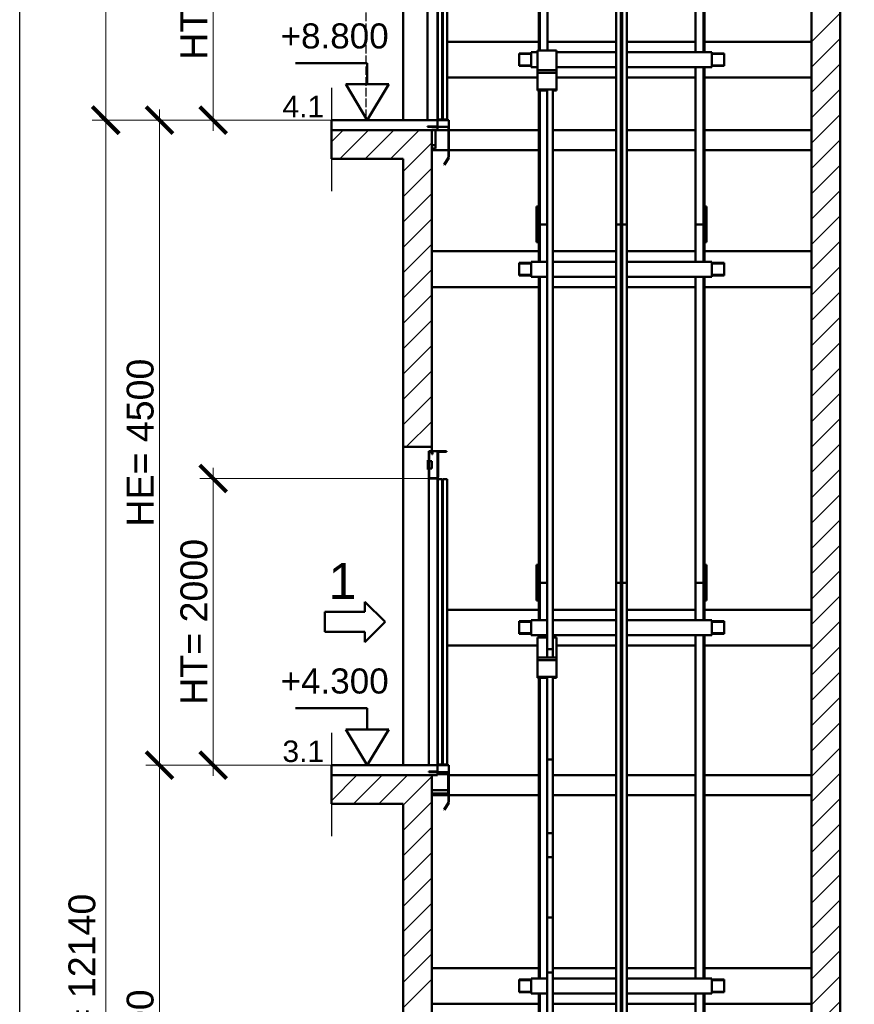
# Model space of a CAD drawing. Header units: millimetres. Extents: x 402 to 79005, y -7782 to 89952.
# Tile 370 of 423: x 50201 to 50784, y 24462 to 25149. Entities that reach past the tile are written whole.
import ezdxf
from ezdxf.enums import TextEntityAlignment as Align

# ---------------------------------------------------------------- set-up
doc = ezdxf.new("R2010")
doc.units = ezdxf.units.MM
doc.header["$LTSCALE"] = 10
doc.linetypes.add('AM_ISO02W050', pattern=[7.5, 6, -1.5])
doc.linetypes.add('AM_ISO08W050', pattern=[18, 12, -1.5, 3, -1.5])
doc.layers.get('0').update_dxf_attribs({"lineweight": 0})
doc.layers.get('Defpoints').update_dxf_attribs({"color": 253})
for name, color, linetype, lineweight in [('0_A_WYMIAROWANIE', 1, 'Continuous', 5), ('AM_0', 7, 'Continuous', 50), ('AM_5', 3, 'Continuous', 25), ('AM_8', 1, 'Continuous', 25), ('LDCar-AM_0', 7, 'Continuous', 50), ('LDCar-AM_4', 3, 'Continuous', 25), ('LDElectricalComponents-AM_0', 7, 'Continuous', 50), ('LDGuides-AM_0', 7, 'Continuous', 50), ('LDHallButton-AM_0', 7, 'Continuous', 50), ('LDHallButton-AM_3', 6, 'AM_ISO02W050', 25), ('LDRailBrackets-AM_0', 7, 'Continuous', 50), ('LDShaft-AM_0', 7, 'Continuous', 50), ('LDShaft-AM_4', 3, 'Continuous', 25), ('LDShaft-AM_5', 3, 'Continuous', 25), ('LDShaft-AM_7', 4, 'AM_ISO08W050', 25)]:
    doc.layers.add(name, color=color, linetype=linetype, lineweight=lineweight)
doc.layers.add('AM_VIEWS', color=1, linetype='Continuous', lineweight=25, plot=False)
doc.styles.add('LD', font='ARIALUNI.TTF')
doc.dimstyles.new('LIFT', dxfattribs={"dimtxt": 2.5, "dimasz": 2.5, "dimexe": 1.25, "dimexo": 0, "dimgap": 0.5, "dimtad": 1, "dimdec": 0, "dimzin": 1, "dimdsep": 46, "dimtxsty": 'LD', "dimblk": 'ARCHTICK', "dimcen": 0, "dimdle": 1, "dimclrd": 3, "dimclre": 3, "dimclrt": 4, "dimadec": 0, "dimazin": 0, "dimtp": 0.1, "dimtm": 0.1, "dimtfac": 0.71, "dimtdec": 0, "dimtix": 1, "dimtmove": 0, "dimatfit": 3, "dimfxl": 0, "dimtolj": 1, "dimarcsym": 0})

# ---------------------------------------------------------------- blocks, each defined once
blk = doc.blocks.new('LD_20250707104340_000001A4')
at = {"layer": 'LDShaft-AM_0'}
for p, q in [((2850, 3320), (2850, 17461)), ((2650, 17261), (2650, 3320)), ((-200, 15460), (-200, 13240)), ((40, 13787), (43, 13787)), ((73, 13787), (78, 13787)), ((108, 13787), (747, 13787)), ((809, 13787), (1287.5, 13787)), ((1362.5, 13787), (1841, 13787)), ((1903, 13787), (2650, 13787)), ((43, 13537), (40, 13537)), ((78, 13537), (73, 13537)), ((738, 13537), (108, 13537)), ((1287.5, 13537), (870, 13537)), ((1841, 13537), (1362.5, 13537)), ((2650, 13537), (1903, 13537)), ((-200, 13170), (-700, 13170)), ((-700, 13170), (-700, 12970)), ((-190, 13170), (-200, 13170)), ((-80, 13170), (-190, 13170)), ((0, 13170), (-80, 13170)), ((0, 10960), (0, 13170)), ((40, 13170), (117, 13170)), ((120, 13170), (747, 13170)), ((845, 13170), (1287.5, 13170)), ((1362.5, 13170), (1841, 13170)), ((1903, 13170), (2650, 13170)), ((117, 13030), (0, 13030)), ((747, 13030), (120, 13030)), ((1287.5, 13030), (845, 13030)), ((1841, 13030), (1362.5, 13030)), ((2650, 13030), (1903, 13030)), ((-700, 12970), (-200, 12970)), ((-200, 12970), (-200, 10960)), ((0, 12325), (747, 12325)), ((845, 12325), (1287.5, 12325)), ((1362.5, 12325), (1841, 12325)), ((1903, 12325), (2650, 12325)), ((747, 12075), (0, 12075)), ((1287.5, 12075), (845, 12075)), ((1841, 12075), (1362.5, 12075)), ((2650, 12075), (1903, 12075)), ((-200, 10960), (-200, 8740)), ((-200, 10960), (-190, 10960)), ((-190, 10960), (-80, 10960)), ((-80, 10960), (0, 10960)), ((0, 10930), (0, 10960)), ((40, 9825), (43, 9825)), ((73, 9825), (78, 9825)), ((108, 9825), (747, 9825)), ((845, 9825), (1287.5, 9825)), ((1362.5, 9825), (1841, 9825)), ((1903, 9825), (2650, 9825)), ((43, 9575), (40, 9575)), ((78, 9575), (73, 9575)), ((738, 9575), (108, 9575)), ((1287.5, 9575), (870, 9575)), ((1841, 9575), (1362.5, 9575)), ((2650, 9575), (1903, 9575)), ((-200, 8670), (-700, 8670)), ((-700, 8670), (-700, 8470)), ((-80, 8670), (-200, 8670)), ((0, 8670), (-80, 8670)), ((0, 6660), (0, 8670)), ((116, 8670), (117, 8670)), ((120, 8670), (747, 8670)), ((845, 8670), (1287.5, 8670)), ((1362.5, 8670), (1841, 8670)), ((1903, 8670), (2650, 8670)), ((117, 8530), (0, 8530)), ((747, 8530), (120, 8530)), ((1287.5, 8530), (845, 8530)), ((1841, 8530), (1362.5, 8530)), ((2650, 8530), (1903, 8530)), ((-700, 8470), (-200, 8470)), ((-200, 8470), (-200, 6660)), ((0, 7325), (747, 7325)), ((845, 7325), (1287.5, 7325)), ((1362.5, 7325), (1841, 7325)), ((1903, 7325), (2650, 7325)), ((747, 7075), (0, 7075)), ((1287.5, 7075), (845, 7075)), ((1841, 7075), (1362.5, 7075)), ((2650, 7075), (1903, 7075))]:
    blk.add_line(p, q, dxfattribs=at)
blk = doc.blocks.new('LD_20250707104340_000001AC')
at = {"layer": 'LDGuides-AM_0'}
for p, q in [((-5, 1250), (-37.5, 1250)), ((-37.5, 1250), (-37.5, -1250)), ((5, 1250), (-5, 1250)), ((-5, 1250), (-5, -1250)), ((-5, -1250), (-5, 1250)), ((5, -1250), (5, 1250)), ((37.5, 1250), (5, 1250)), ((5, 1250), (5, -1250)), ((37.5, -1250), (37.5, 1250)), ((-37.5, -1250), (-5, -1250)), ((-5, -1250), (5, -1250)), ((5, -1250), (37.5, -1250))]:
    blk.add_line(p, q, dxfattribs=at)
blk = doc.blocks.new('LD_20250707104340_000001AE')
at = {"layer": 'LDGuides-AM_0'}
for p, q in [((-37.5, 1958.5), (-37.5, 1940.55)), ((-5, 1976.5), (-5, -2024.5)), ((-5, 1854.5), (-5, 1950.7)), ((5, -2024.5), (5, 1976.5)), ((5, 1950.7), (5, 1854.5)), ((-37.5, 1902.45), (-37.5, 1854.5)), ((-37.5, 1844.5), (-37.5, -2024.5)), ((-5, 1840.7), (-5, 1844.5)), ((-5, -2024.5), (-5, 1825.7)), ((5, 1844.5), (5, 1840.7)), ((5, 1825.7), (5, -2024.5)), ((37.5, -2024.5), (37.5, 1844.5)), ((-37.5, -2024.5), (-5, -2024.5)), ((-5, -2024.5), (5, -2024.5)), ((5, -2024.5), (37.5, -2024.5))]:
    blk.add_line(p, q, dxfattribs=at)
blk = doc.blocks.new('LD_20250707104340_000001AF')
at = {"layer": 'LDGuides-AM_0'}
for p, q in [((-5, 2500), (-37.5, 2500)), ((-37.5, 2500), (-37.5, -2500)), ((-5, -2500), (-5, 2500)), ((5, 2500), (-5, 2500)), ((-5, 2500), (-5, -2500)), ((37.5, 2500), (5, 2500)), ((5, 2500), (5, -2500)), ((5, -2500), (5, 2500)), ((37.5, -2500), (37.5, 2500)), ((-37.5, -2500), (-5, -2500)), ((-5, -2500), (5, -2500)), ((5, -2500), (37.5, -2500))]:
    blk.add_line(p, q, dxfattribs=at)
blk = doc.blocks.new('LD_20250707104340_000001B4')
at = {"layer": 'AM_0'}
for p, q in [((-1282, 125), (-1285, 125)), ((-1247, 125), (-1252, 125)), ((-578, 125), (-1217, 125)), ((-37.5, 125), (-480, 125)), ((516, 125), (37.5, 125)), ((1325, 125), (578, 125)), ((-1285, -125), (-1282, -125)), ((-1252, -125), (-1247, -125)), ((-1217, -125), (-587, -125)), ((-455, -125), (-37.5, -125)), ((37.5, -125), (516, -125)), ((578, -125), (1325, -125))]:
    blk.add_line(p, q, dxfattribs=at)
blk = doc.blocks.new('LD_20250707104340_000001BA')
at = {"layer": 'AM_0'}
for p, q in [((-578, 125), (-1325, 125)), ((-37.5, 125), (-480, 125)), ((516, 125), (37.5, 125)), ((1325, 125), (578, 125)), ((-1325, -125), (-578, -125)), ((-480, -125), (-37.5, -125)), ((37.5, -125), (516, -125)), ((578, -125), (1325, -125))]:
    blk.add_line(p, q, dxfattribs=at)
blk = doc.blocks.new('LD_20250707104340_000001BB')
at = {"layer": 'AM_0'}
for p, q in [((-578, 125), (-1325, 125)), ((-37.5, 125), (-480, 125)), ((516, 125), (37.5, 125)), ((1325, 125), (578, 125)), ((-1325, -125), (-578, -125)), ((-480, -125), (-37.5, -125)), ((37.5, -125), (516, -125)), ((578, -125), (1325, -125))]:
    blk.add_line(p, q, dxfattribs=at)
blk = doc.blocks.new('LD_20250707104340_000001BC')
at = {"layer": 'AM_0'}
for p, q in [((-1208, 70), (-1299, 70)), ((-578, 70), (-1205, 70)), ((-37.5, 70), (-480, 70)), ((516, 70), (37.5, 70)), ((1325, 70), (578, 70)), ((-1325, -70), (-1208, -70)), ((-1205, -70), (-578, -70)), ((-480, -70), (-37.5, -70)), ((37.5, -70), (516, -70)), ((578, -70), (1325, -70))]:
    blk.add_line(p, q, dxfattribs=at)
blk = doc.blocks.new('LD_20250707104340_000001BD')
at = {"layer": 'AM_0'}
for p, q in [((-1208, 70), (-1209, 70)), ((-578, 70), (-1205, 70)), ((-37.5, 70), (-480, 70)), ((516, 70), (37.5, 70)), ((1325, 70), (578, 70)), ((-1325, -70), (-1208, -70)), ((-1205, -70), (-578, -70)), ((-480, -70), (-37.5, -70)), ((37.5, -70), (516, -70)), ((578, -70), (1325, -70))]:
    blk.add_line(p, q, dxfattribs=at)
blk = doc.blocks.new('LD_20250707104340_000001BE')
at = {"layer": 'AM_0'}
for p, q in [((-1282, 125), (-1285, 125)), ((-1247, 125), (-1252, 125)), ((-578, 125), (-1217, 125)), ((-37.5, 125), (-516, 125)), ((516, 125), (37.5, 125)), ((1325, 125), (578, 125)), ((-1285, -125), (-1282, -125)), ((-1252, -125), (-1247, -125)), ((-1217, -125), (-587, -125)), ((-455, -125), (-37.5, -125)), ((37.5, -125), (516, -125)), ((578, -125), (1325, -125))]:
    blk.add_line(p, q, dxfattribs=at)
blk = doc.blocks.new('LD_20250707104340_000001D4')
at = {"layer": 'LDShaft-AM_4'}
blk.add_line((-700, 225), (-700, -495), dxfattribs=at)
blk = doc.blocks.new('LD_20250707104340_000001D5')
at = {"layer": 'LDCar-AM_0'}
for p, q in [((0, 2190), (0, 2000)), ((25, 2190), (0, 2190)), ((3, 2003), (3, 2187)), ((3, 2187), (22, 2187)), ((22, 2187), (22, 2170)), ((22, 2170), (25, 2170)), ((60, 2190), (25, 2190)), ((25, 2170), (25, 2190)), ((60, 2003), (60, 2190)), ((63, 2190), (63, 2020)), ((123, 2190), (63, 2190)), ((66, 2010), (66, 2187)), ((66, 2187), (123, 2187)), ((123, 2187), (123, 2190)), ((0, 2000), (0, 0)), ((0, 2000), (63, 2000)), ((60, 2003), (3, 2003)), ((63, 2020), (60, 2020)), ((60, 2020), (60, 2003)), ((60, 0), (60, 2000)), ((63, 2000), (63, 2010)), ((63, 2010), (66, 2010)), ((63, 1995), (63, 5)), ((93, 1995), (63, 1995)), ((93, 5), (93, 1995)), ((128, 1995), (98, 1995)), ((98, 1995), (98, 5)), ((128, 5), (128, 1995)), ((0, 0), (60, 0)), ((140, 0), (60, 0)), ((60, 0), (60, -44.5)), ((63, 5), (93, 5)), ((98, 5), (128, 5)), ((140, -47.5), (140, 0)), ((60, -44.5), (0, -44.5)), ((0, -44.5), (0, -47.5)), ((0, -47.5), (60, -47.5)), ((60, -47.5), (137, -47.5)), ((137, -47.5), (137, -260)), ((140, -260), (140, -47.5)), ((137.2, -260.2), (107.2, -309.2)), ((109.8, -310.8), (139.8, -261.8)), ((137, -260), (140, -260)), ((139.8, -261.8), (137.2, -260.2)), ((107.2, -309.2), (109.8, -310.8))]:
    blk.add_line(p, q, dxfattribs=at)
blk = doc.blocks.new('LD_20250707104340_000001D6')
at = {"layer": 'LDShaft-AM_0'}
for p, q in [((35, 0), (0, 0)), ((0, 0), (0, -1)), ((35, -1), (35, 0)), ((0, -1), (35, -1)), ((0, -22.5), (0, -126)), ((116, -1), (40, -1)), ((116, -5), (40, -5)), ((40, -5), (116, -5)), ((116, -16), (40, -16)), ((116, -5), (116, -1)), ((116, -16), (116, -5)), ((116, -126), (116, -16)), ((0, -126), (116, -126)), ((0, -126), (0, -151)), ((116, -151), (116, -126)), ((0, -151), (116, -151))]:
    blk.add_line(p, q, dxfattribs=at)
blk = doc.blocks.new('LD_20250707104340_000001D7')
at = {"layer": 'LDShaft-AM_0'}
for p, q in [((-200, 0), (-700, 0)), ((-700, 0), (-700, -70)), ((-80, 0), (-200, 0)), ((0, 0), (-80, 0)), ((40, 0), (0, 0)), ((40, -70), (40, 0)), ((-700, -70), (-200, -70)), ((-200, -70), (-80, -70)), ((-80, -70), (0, -70)), ((0, -70), (40, -70))]:
    blk.add_line(p, q, dxfattribs=at)
blk = doc.blocks.new('LD_20250707104340_000001D8')
at = {"layer": 'LDHallButton-AM_0'}
for p, q in [((-3, 65), (-6, 65)), ((-6, 65), (-6, 0)), ((-6, 0), (-3, 0)), ((0, 65), (-3, 65)), ((-3, 0), (0, 0)), ((0, 58), (0, 65)), ((22, 58), (0, 58)), ((0, 0), (0, 7)), ((0, 7), (22, 7)), ((22, 7), (22, 58))]:
    blk.add_line(p, q, dxfattribs=at)
blk = doc.blocks.new('LD_ENTRY_L')
for p, q in [((0, 0), (-140.6, 140.6)), ((-140.6, 70.3), (-140.6, 140.6)), ((-421.5, -70.3), (-421.5, 70.3)), ((-140.6, 70.3), (-421.5, 70.3)), ((0, 0), (-140.6, -140.6)), ((-140.6, -70.3), (-421.5, -70.3)), ((-140.6, -140.6), (-140.6, -70.3))]:
    blk.add_line(p, q)
blk = doc.blocks.new('LD_20250707104340_000001DA')
at = {"layer": 'LDCar-AM_0'}
blk.add_blockref('LD_ENTRY_L', (0, 0), dxfattribs=at)
at = {"layer": 'LDCar-AM_0', "style": 'LD'}
blk.add_text('1', height=250, dxfattribs=at).set_placement((-200, 160), align=Align.RIGHT)
blk = doc.blocks.new('LD_ENTRY_FLOOR_L')
for p, q in [((-150, 250), (0, 0)), ((0, 0), (150, 250))]:
    blk.add_line(p, q)
at = {"layer": 'AM_0'}
for p, q in [((0, 397.7), (-500, 397.7)), ((0, 250), (0, 397.7)), ((150, 250), (-150, 250))]:
    blk.add_line(p, q, dxfattribs=at)
blk = doc.blocks.new('LD_20250707104340_000001DB')
at = {"layer": 'LDCar-AM_0'}
blk.add_blockref('LD_ENTRY_FLOOR_L', (0, 0), dxfattribs=at)
at = {"layer": 'LDCar-AM_0', "style": 'LD'}
blk.add_text('+4.300', height=175, dxfattribs=at).set_placement((150, 500), align=Align.RIGHT)
blk = doc.blocks.new('LD_20250707104340_000001DC')
at = {"layer": 'LDShaft-AM_4'}
blk.add_line((-700, 225), (-700, -495), dxfattribs=at)
blk = doc.blocks.new('LD_20250707104340_000001DD')
at = {"layer": 'LDCar-AM_0'}
for p, q in [((0, 2190), (0, 2000)), ((25, 2190), (0, 2190)), ((3, 2003), (3, 2187)), ((3, 2187), (22, 2187)), ((22, 2187), (22, 2170)), ((22, 2170), (25, 2170)), ((70, 2190), (25, 2190)), ((25, 2170), (25, 2190)), ((70, 2003), (70, 2190)), ((73, 2190), (73, 2020)), ((133, 2190), (73, 2190)), ((76, 2010), (76, 2187)), ((76, 2187), (133, 2187)), ((133, 2187), (133, 2190)), ((0, 2000), (0, 0)), ((0, 2000), (73, 2000)), ((70, 2003), (3, 2003)), ((73, 2020), (70, 2020)), ((70, 2020), (70, 2003)), ((70, 0), (70, 2000)), ((73, 2000), (73, 2010)), ((73, 2010), (76, 2010)), ((73, 1995), (73, 5)), ((103, 1995), (73, 1995)), ((103, 5), (103, 1995)), ((138, 1995), (108, 1995)), ((108, 1995), (108, 5)), ((138, 5), (138, 1995)), ((0, 0), (70, 0)), ((150, 0), (70, 0)), ((70, 0), (70, -44.5)), ((73, 5), (103, 5)), ((108, 5), (138, 5)), ((150, -47.5), (150, 0)), ((70, -44.5), (0, -44.5)), ((0, -44.5), (0, -47.5)), ((0, -47.5), (70, -47.5)), ((70, -47.5), (147, -47.5)), ((147, -47.5), (147, -260)), ((150, -260), (150, -47.5)), ((147.2, -260.2), (117.2, -309.2)), ((119.8, -310.8), (149.8, -261.8)), ((147, -260), (150, -260)), ((149.8, -261.8), (147.2, -260.2)), ((117.2, -309.2), (119.8, -310.8))]:
    blk.add_line(p, q, dxfattribs=at)
blk = doc.blocks.new('LD_20250707104340_000001DE')
at = {"layer": 'LDShaft-AM_0'}
for p, q in [((35, 0), (0, 0)), ((0, 0), (0, -1)), ((35, -1), (35, 0)), ((0, -1), (35, -1)), ((0, -22.5), (0, -126)), ((26, -126), (26, -22.5)), ((0, -126), (0, -151)), ((0, -126), (26, -126)), ((26, -151), (26, -126)), ((0, -151), (26, -151))]:
    blk.add_line(p, q, dxfattribs=at)
blk = doc.blocks.new('LD_20250707104340_000001DF')
at = {"layer": 'LDShaft-AM_0'}
for p, q in [((-200, 0), (-700, 0)), ((-700, 0), (-700, -70)), ((-190, 0), (-200, 0)), ((0, 0), (-190, 0)), ((40, 0), (0, 0)), ((40, -70), (40, 0)), ((-700, -70), (-200, -70)), ((-200, -70), (-190, -70)), ((-190, -70), (0, -70)), ((0, -70), (40, -70))]:
    blk.add_line(p, q, dxfattribs=at)
blk = doc.blocks.new('LD_20250707104340_000001E1')
at = {"layer": 'LDHallButton-AM_3'}
for p, q in [((70, 2100), (-430, 2100)), ((-430, 2100), (-430, 0)), ((70, 0), (70, 2100)), ((-430, 0), (70, 0))]:
    blk.add_line(p, q, dxfattribs=at)
blk = doc.blocks.new('LD_20250707104340_000001E4')
at = {"layer": 'LDCar-AM_0'}
blk.add_blockref('LD_ENTRY_FLOOR_L', (0, 0), dxfattribs=at)
at = {"layer": 'LDCar-AM_0', "style": 'LD'}
blk.add_text('+8.800', height=175, dxfattribs=at).set_placement((150, 500), align=Align.RIGHT)
blk = doc.blocks.new('LD_20250707104340_000001E5')
at = {"layer": 'LDShaft-AM_7'}
blk.add_line((0, -13822), (0, 4289), dxfattribs=at)
blk = doc.blocks.new('LD_20250707104340_000001EF')
at = {"layer": 'LDElectricalComponents-AM_0'}
for p, q in [((-20, -150), (-20, -209)), ((20, -209), (20, -150)), ((-20, -343.5), (-20, -920)), ((20, -920), (20, -343.5)), ((20, -920), (-20, -920)), ((-20, -920), (-20, -1433.3)), ((-20, -920), (20, -920)), ((20, -1433.3), (20, -920)), ((20, -1433.3), (-20, -1433.3)), ((-20, -1433.3), (-20, -1499.4)), ((20, -1499.4), (20, -1433.3)), ((-20, -1499.4), (-20, -1602.5)), ((20, -1602.5), (20, -1499.4)), ((-20, -1602.5), (-20, -2022.8)), ((20, -1602.5), (-20, -1602.5)), ((-20, -1602.5), (20, -1602.5)), ((20, -2022.8), (20, -1602.5)), ((20, -2022.8), (-20, -2022.8)), ((-20, -2022.8), (-20, -2407.1)), ((-20, -2022.8), (20, -2022.8)), ((20, -2407.1), (20, -2022.8)), ((20, -2407.1), (-20, -2407.1)), ((-20, -2407.1), (-20, -2689.3)), ((-20, -2407.1), (20, -2407.1)), ((20, -2689.3), (20, -2407.1)), ((20, -2689.3), (-20, -2689.3)), ((-20, -2689.3), (-20, -2896.2)), ((-20, -2689.3), (20, -2689.3)), ((20, -2896.2), (20, -2689.3)), ((20, -2896.2), (-20, -2896.2)), ((-20, -2896.2), (-20, -3047.6)), ((-20, -2896.2), (20, -2896.2)), ((20, -3047.6), (20, -2896.2)), ((20, -3047.6), (-20, -3047.6)), ((-20, -3047.6), (-20, -3157.9)), ((-20, -3047.6), (20, -3047.6)), ((20, -3157.9), (20, -3047.6)), ((20, -3157.9), (-20, -3157.9)), ((-20, -3157.9), (-20, -3237.6)), ((-20, -3157.9), (20, -3157.9)), ((20, -3237.6), (20, -3157.9)), ((20, -3237.6), (-20, -3237.6)), ((-20, -3237.6), (-20, -3294.2)), ((-20, -3237.6), (20, -3237.6)), ((20, -3294.2), (-20, -3294.2)), ((-20, -3294.2), (-20, -3333)), ((-20, -3294.2), (20, -3294.2)), ((20, -3294.2), (20, -3237.6)), ((20, -3333), (20, -3294.2)), ((20, -3333), (-20, -3333)), ((-20, -3333), (-20, -3357.4)), ((-20, -3333), (20, -3333)), ((20, -3357.4), (-20, -3357.4)), ((-20, -3357.4), (-20, -3369.7)), ((-20, -3357.4), (20, -3357.4)), ((20, -3357.4), (20, -3333)), ((20, -3369.7), (20, -3357.4)), ((20, -3369.7), (-20, -3369.7)), ((-20, -3369.7), (-20, -3370.6)), ((-20, -3369.7), (20, -3369.7)), ((-20, -3370.6), (20, -3370.6)), ((20, -3370.6), (20, -3369.7))]:
    blk.add_line(p, q, dxfattribs=at)
blk = doc.blocks.new('LD_20250707104340_000001F0')
at = {"layer": 'AM_0'}
for p, q in [((-20, -70), (-87, -70)), ((-87, -70), (-87, -209)), ((45, -70), (20, -70)), ((45, -209), (45, -70)), ((45, -209), (-87, -209)), ((-87, -209), (-87, -226.5)), ((-87, -209), (-20, -209)), ((45, -226.5), (-87, -226.5)), ((-87, -226.5), (-87, -343.5)), ((20, -209), (45, -209)), ((45, -226.5), (45, -209)), ((45, -343.5), (45, -226.5)), ((-87, -343.5), (-87, -350)), ((-87, -343.5), (45, -343.5)), ((-87, -350), (-20, -350)), ((20, -350), (45, -350)), ((45, -350), (45, -343.5))]:
    blk.add_line(p, q, dxfattribs=at)
blk = doc.blocks.new('LD_20250707104340_000001F1')
at = {"layer": 'AM_0'}
for p, q in [((45, 65), (-87, 65)), ((-87, 65), (-87, -74)), ((45, -74), (45, 65)), ((45, -74), (-87, -74)), ((-87, -74), (-87, -91.5)), ((-87, -74), (45, -74)), ((45, -91.5), (-87, -91.5)), ((-87, -91.5), (-87, -208.5)), ((45, -91.5), (45, -74)), ((45, -208.5), (45, -91.5)), ((-87, -208.5), (45, -208.5)), ((-87, -208.5), (-87, -215)), ((-87, -215), (-20, -215)), ((-20, -208.5), (-20, -4112)), ((20, -4112), (20, -208.5)), ((20, -215), (45, -215)), ((45, -215), (45, -208.5)), ((-20, -4112), (20, -4112))]:
    blk.add_line(p, q, dxfattribs=at)
blk = doc.blocks.new('LD_20250707104340_000001F5')
at = {"layer": 'LDGuides-AM_0'}
for p, q in [((-31, 1783.5), (-31, -712.5)), ((24, -712.5), (24, 1783.5)), ((24, 1783.5), (24, -712.5)), ((31, -712.5), (31, 1783.5)), ((-31, -816.5), (-31, -1913.5)), ((24, -1913.5), (24, -816.5)), ((24, -816.5), (24, -1913.5)), ((31, -1913.5), (31, -816.5)), ((-31, -1913.5), (24, -1913.5)), ((24, -1913.5), (31, -1913.5))]:
    blk.add_line(p, q, dxfattribs=at)
blk = doc.blocks.new('LD_20250707104340_000001F6')
at = {"layer": 'LDGuides-AM_0'}
for p, q in [((24, 2500), (-31, 2500)), ((-31, 2500), (-31, 2239)), ((24, 2239), (24, 2500)), ((31, 2500), (24, 2500)), ((24, 2500), (24, 2239)), ((31, 2239), (31, 2500)), ((-31, 2135), (-31, -261)), ((24, -261), (24, 2135)), ((24, 2135), (24, -261)), ((31, -261), (31, 2135)), ((-31, -365), (-31, -2500)), ((24, -2500), (24, -365)), ((24, -365), (24, -2500)), ((31, -2500), (31, -365)), ((-31, -2500), (24, -2500)), ((24, -2500), (31, -2500))]:
    blk.add_line(p, q, dxfattribs=at)
blk = doc.blocks.new('LD_20250707104340_000001F7')
at = {"layer": 'AM_0'}
for p, q in [((15, 125), (0, 125)), ((0, 125), (0, -125)), ((15, -125), (15, 125)), ((0, -125), (15, -125))]:
    blk.add_line(p, q, dxfattribs=at)
blk = doc.blocks.new('LD_20250707104340_000001F8')
at = {"layer": 'LDGuides-AM_0'}
for p, q in [((24, 1250), (-31, 1250)), ((-31, 1250), (-31, 989)), ((31, 1250), (24, 1250)), ((24, 1250), (24, 989)), ((24, 989), (24, 1250)), ((31, 989), (31, 1250)), ((-31, 885), (-31, -1250)), ((24, 885), (24, -1250)), ((24, -1250), (24, 885)), ((31, -1250), (31, 885)), ((-31, -1250), (24, -1250)), ((24, -1250), (31, -1250))]:
    blk.add_line(p, q, dxfattribs=at)
blk = doc.blocks.new('LD_20250707104340_000001F9')
at = {"layer": 'AM_0'}
for p, q in [((15, 125), (0, 125)), ((0, 125), (0, -125)), ((15, -125), (15, 125)), ((0, -125), (15, -125))]:
    blk.add_line(p, q, dxfattribs=at)
blk = doc.blocks.new('LD_20250707104340_000001FD')
at = {"layer": 'LDGuides-AM_0'}
for p, q in [((-31, 1783.5), (-31, -699.5)), ((-24, -699.5), (-24, 1783.5)), ((-24, 1783.5), (-24, -699.5)), ((31, -699.5), (31, 1783.5)), ((-31, -979.5), (-31, -1913.5)), ((-24, -1913.5), (-24, -979.5)), ((-24, -979.5), (-24, -1913.5)), ((-31, -1913.5), (-24, -1913.5)), ((-24, -1913.5), (27, -1913.5))]:
    blk.add_line(p, q, dxfattribs=at)
blk = doc.blocks.new('LD_20250707104340_000001FE')
at = {"layer": 'LDGuides-AM_0'}
for p, q in [((-24, 1250), (-31, 1250)), ((-31, 1250), (-31, 989)), ((27, 1250), (-24, 1250)), ((-24, 1250), (-24, 989)), ((-24, 989), (-24, 1250)), ((-31, 885), (-31, -1250)), ((-24, 885), (-24, -1250)), ((-24, -1250), (-24, 885)), ((-31, -1250), (-24, -1250)), ((-24, -1250), (27, -1250))]:
    blk.add_line(p, q, dxfattribs=at)
blk = doc.blocks.new('LD_20250707104340_000001FF')
at = {"layer": 'AM_0'}
for p, q in [((0, 125), (-15, 125)), ((-15, 125), (-15, -125)), ((0, -125), (0, 125)), ((-15, -125), (0, -125))]:
    blk.add_line(p, q, dxfattribs=at)
blk = doc.blocks.new('LD_20250707104340_00000200')
at = {"layer": 'LDGuides-AM_0'}
for p, q in [((-24, 2500), (-31, 2500)), ((-31, 2500), (-31, 2239)), ((27, 2500), (-24, 2500)), ((-24, 2500), (-24, 2239)), ((-24, 2239), (-24, 2500)), ((-31, 2135), (-31, 2117)), ((-24, 2135), (-24, 2117)), ((-24, 2117), (-24, 2135)), ((-31, 1837), (-31, -261)), ((-24, 1837), (-24, -261)), ((-24, -261), (-24, 1837)), ((-31, -365), (-31, -2500)), ((-24, -365), (-24, -2500)), ((-24, -2500), (-24, -365)), ((31, -2500), (31, -1183.6)), ((-31, -2500), (-24, -2500)), ((-24, -2500), (31, -2500))]:
    blk.add_line(p, q, dxfattribs=at)
blk = doc.blocks.new('LD_20250707104340_00000201')
at = {"layer": 'AM_0'}
for p, q in [((0, 125), (-15, 125)), ((-15, 125), (-15, -125)), ((0, -125), (0, 125)), ((-15, -125), (0, -125))]:
    blk.add_line(p, q, dxfattribs=at)
blk = doc.blocks.new('LD_20250707104340_00000207')
at = {"layer": 'LDRailBrackets-AM_0'}
for p, q in [((-693, 44), (-715, 44)), ((-715, 44), (-715, 40)), ((-715, 40), (-715, -40)), ((-715, 40), (-693, 40)), ((-630, 44), (-693, 44)), ((-693, 44), (-693, 40)), ((-693, 40), (-693, 44)), ((-693, 40), (-630, 40)), ((-630, 52), (-630, -52)), ((-587, 52), (-630, 52)), ((-37.5, 52), (-455, 52)), ((630, 52), (37.5, 52)), ((630, -52), (630, 52)), ((693, 44), (630, 44)), ((630, 40), (693, 40)), ((693, 44), (693, 40)), ((715, 44), (693, 44)), ((693, 40), (693, 44)), ((693, 40), (715, 40)), ((715, 40), (715, 44)), ((715, -40), (715, 40)), ((-693, -40), (-715, -40)), ((-715, -40), (-715, -44)), ((-715, -44), (-693, -44)), ((-630, -40), (-693, -40)), ((-693, -40), (-693, -44)), ((-693, -44), (-693, -40)), ((-693, -44), (-630, -44)), ((-630, -52), (-587, -52)), ((-455, -52), (-37.5, -52)), ((37.5, -52), (630, -52)), ((693, -40), (630, -40)), ((630, -44), (693, -44)), ((693, -40), (693, -44)), ((715, -40), (693, -40)), ((693, -44), (693, -40)), ((693, -44), (715, -44)), ((715, -44), (715, -40))]:
    blk.add_line(p, q, dxfattribs=at)
blk = doc.blocks.new('LD_20250707104341_00000001')
at = {"layer": 'LDRailBrackets-AM_0'}
for p, q in [((-693, 44), (-715, 44)), ((-715, 44), (-715, 40)), ((-715, 40), (-715, -40)), ((-715, 40), (-693, 40)), ((-693, 40), (-693, 44)), ((-630, 44), (-693, 44)), ((-693, 44), (-693, 40)), ((-693, 40), (-630, 40)), ((-630, 52), (-630, -52)), ((-520, 52), (-630, 52)), ((-37.5, 52), (-480, 52)), ((630, 52), (37.5, 52)), ((630, -52), (630, 52)), ((693, 44), (630, 44)), ((630, 40), (693, 40)), ((693, 40), (693, 44)), ((693, 44), (693, 40)), ((715, 44), (693, 44)), ((693, 40), (715, 40)), ((715, 40), (715, 44)), ((715, -40), (715, 40)), ((-693, -40), (-715, -40)), ((-715, -40), (-715, -44)), ((-715, -44), (-693, -44)), ((-630, -40), (-693, -40)), ((-693, -40), (-693, -44)), ((-693, -44), (-693, -40)), ((-693, -44), (-630, -44)), ((-630, -52), (-520, -52)), ((-480, -52), (-37.5, -52)), ((37.5, -52), (630, -52)), ((693, -40), (630, -40)), ((630, -44), (693, -44)), ((693, -40), (693, -44)), ((715, -40), (693, -40)), ((693, -44), (693, -40)), ((693, -44), (715, -44)), ((715, -44), (715, -40))]:
    blk.add_line(p, q, dxfattribs=at)
blk = doc.blocks.new('LD_20250707104341_00000002')
at = {"layer": 'LDRailBrackets-AM_0'}
for p, q in [((-693, 44), (-715, 44)), ((-715, 44), (-715, 40)), ((-715, 40), (-693, 40)), ((-715, 40), (-715, -40)), ((-630, 44), (-693, 44)), ((-693, 44), (-693, 40)), ((-693, 40), (-693, 44)), ((-693, 40), (-630, 40)), ((-630, 52), (-630, -52)), ((-520, 52), (-630, 52)), ((-37.5, 52), (-480, 52)), ((630, 52), (37.5, 52)), ((630, -52), (630, 52)), ((693, 44), (630, 44)), ((630, 40), (693, 40)), ((693, 40), (693, 44)), ((693, 44), (693, 40)), ((715, 44), (693, 44)), ((693, 40), (715, 40)), ((715, 40), (715, 44)), ((715, -40), (715, 40)), ((-693, -40), (-715, -40)), ((-715, -40), (-715, -44)), ((-715, -44), (-693, -44)), ((-693, -44), (-693, -40)), ((-630, -40), (-693, -40)), ((-693, -40), (-693, -44)), ((-693, -44), (-630, -44)), ((-630, -52), (-520, -52)), ((-480, -52), (-37.5, -52)), ((37.5, -52), (630, -52)), ((693, -40), (630, -40)), ((630, -44), (693, -44)), ((693, -40), (693, -44)), ((715, -40), (693, -40)), ((693, -44), (693, -40)), ((693, -44), (715, -44)), ((715, -44), (715, -40))]:
    blk.add_line(p, q, dxfattribs=at)
blk = doc.blocks.new('LD_20250707104341_00000003')
at = {"layer": 'LDRailBrackets-AM_0'}
for p, q in [((-693, 44), (-715, 44)), ((-715, 44), (-715, 40)), ((-715, 40), (-715, -40)), ((-715, 40), (-693, 40)), ((-630, 44), (-693, 44)), ((-693, 44), (-693, 40)), ((-693, 40), (-693, 44)), ((-693, 40), (-630, 40)), ((-630, 52), (-630, -52)), ((-520, 52), (-630, 52)), ((-37.5, 52), (-480, 52)), ((630, 52), (37.5, 52)), ((630, -52), (630, 52)), ((693, 44), (630, 44)), ((630, 40), (693, 40)), ((693, 40), (693, 44)), ((693, 44), (693, 40)), ((715, 44), (693, 44)), ((693, 40), (715, 40)), ((715, 40), (715, 44)), ((715, -40), (715, 40)), ((-693, -40), (-715, -40)), ((-715, -40), (-715, -44)), ((-715, -44), (-693, -44)), ((-693, -44), (-693, -40)), ((-630, -40), (-693, -40)), ((-693, -40), (-693, -44)), ((-693, -44), (-630, -44)), ((-630, -52), (-520, -52)), ((-480, -52), (-37.5, -52)), ((37.5, -52), (630, -52)), ((693, -40), (630, -40)), ((630, -44), (693, -44)), ((693, -44), (693, -40)), ((693, -40), (693, -44)), ((715, -40), (693, -40)), ((693, -44), (715, -44)), ((715, -44), (715, -40))]:
    blk.add_line(p, q, dxfattribs=at)
blk = doc.blocks.new('LD_20250707104341_00000008')
at = {"layer": 'AM_8'}
for p, q in [((2650, 13786.9), (2850, 13986.9)), ((2650, 13610.2), (2850, 13810.2)), ((2650, 13433.4), (2850, 13633.4)), ((2650, 13256.6), (2850, 13456.6)), ((2650, 13079.8), (2850, 13279.8)), ((-700, 13088.6), (-618.6, 13170)), ((-641.8, 12970), (-441.8, 13170)), ((-465, 12970), (-265, 13170)), ((-288.3, 12970), (-88.3, 13170)), ((-200, 12881.5), (0, 13081.5)), ((2650, 12903), (2850, 13103)), ((2650, 12726.3), (2850, 12926.3)), ((-200, 12704.7), (0, 12904.7)), ((-200, 12527.9), (0, 12727.9)), ((2650, 12549.5), (2850, 12749.5)), ((2650, 12372.7), (2850, 12572.7)), ((-200, 12351.1), (0, 12551.1)), ((-200, 12174.4), (0, 12374.4)), ((2650, 12195.9), (2850, 12395.9)), ((-200, 11997.6), (0, 12197.6)), ((2650, 12019.2), (2850, 12219.2)), ((-200, 11820.8), (0, 12020.8)), ((2650, 11842.4), (2850, 12042.4)), ((-200, 11644), (0, 11844)), ((2650, 11665.6), (2850, 11865.6)), ((2650, 11488.8), (2850, 11688.8)), ((-200, 11467.3), (0, 11667.3)), ((-200, 11290.5), (0, 11490.5)), ((2650, 11312.1), (2850, 11512.1)), ((2650, 11135.3), (2850, 11335.3)), ((-200, 11113.7), (0, 11313.7)), ((-176.9, 10960), (0, 11136.9)), ((2650, 10958.5), (2850, 11158.5)), ((-0.2, 10960), (0, 10960.2)), ((2650, 10781.7), (2850, 10981.7)), ((2650, 10605), (2850, 10805)), ((2650, 10428.2), (2850, 10628.2)), ((2650, 10251.4), (2850, 10451.4)), ((2650, 10074.6), (2850, 10274.6)), ((2650, 9897.8), (2850, 10097.8)), ((2650, 9721.1), (2850, 9921.1)), ((2650, 9544.3), (2850, 9744.3)), ((2650, 9367.5), (2850, 9567.5)), ((2650, 9190.7), (2850, 9390.7)), ((2650, 9014), (2850, 9214)), ((2650, 8837.2), (2850, 9037.2)), ((2650, 8660.4), (2850, 8860.4)), ((-700, 8492.4), (-522.4, 8670)), ((-700, 8669.2), (-699.2, 8670)), ((-545.6, 8470), (-345.6, 8670)), ((-368.8, 8470), (-168.8, 8670)), ((-200, 8462.1), (0, 8662.1)), ((2650, 8483.6), (2850, 8683.6)), ((-200, 8285.3), (0, 8485.3)), ((2650, 8306.9), (2850, 8506.9)), ((2650, 8130.1), (2850, 8330.1)), ((-200, 8108.5), (0, 8308.5)), ((-200, 7931.7), (0, 8131.7)), ((2650, 7953.3), (2850, 8153.3)), ((2650, 7776.5), (2850, 7976.5)), ((-200, 7755), (0, 7955)), ((-200, 7578.2), (0, 7778.2)), ((2650, 7599.7), (2850, 7799.7)), ((-200, 7401.4), (0, 7601.4)), ((2650, 7423), (2850, 7623)), ((-200, 7224.6), (0, 7424.6)), ((2650, 7246.2), (2850, 7446.2)), ((-200, 7047.8), (0, 7247.8)), ((2650, 7069.4), (2850, 7269.4)), ((2650, 6892.6), (2850, 7092.6))]:
    blk.add_line(p, q, dxfattribs=at)
blk = doc.blocks.new('_ArchTick')
at = {"color": 0, "linetype": 'ByBlock', "const_width": 0.15}
blk.add_lwpolyline([(-0.5, -0.5), (0.5, 0.5)], dxfattribs=at)
blk = doc.blocks.new('*D3979')
at = {"layer": 'Defpoints', "color": 0}
for p in [(133935.6, 14802.2), (135635.6, 14802.2), (135635.6, 10302.2)]:
    blk.add_point(p, dxfattribs=at)
at = {"layer": 'LDShaft-AM_5', "color": 3, "lineweight": -2}
for p, q in [((133935.6, 10227.2), (133935.6, 14877.2)), ((135635.6, 14802.2), (133841.9, 14802.2)), ((135635.6, 10302.2), (133841.9, 10302.2))]:
    blk.add_line(p, q, dxfattribs=at)
at = {"layer": 'LDShaft-AM_5', "color": 3, "lineweight": -2, "xscale": 187.5, "yscale": 187.5, "zscale": 187.5}
for p, rotation in [((133935.6, 14802.2), 90), ((133935.6, 10302.2), 270)]:
    blk.add_blockref('_ArchTick', p, dxfattribs=dict(at, rotation=rotation))
at = {"layer": 'LDShaft-AM_5', "color": 4, "insert": (133802.3, 12552.2), "char_height": 187.5, "attachment_point": 5, "rotation": 90, "style": 'LD'}
blk.add_mtext('\\A1;HE= 4500', dxfattribs=at)
blk = doc.blocks.new('*D3981')
at = {"layer": 'Defpoints', "color": 0}
for p in [(133935.6, 10302.2), (135635.6, 10302.2), (135635.6, 6002.2)]:
    blk.add_point(p, dxfattribs=at)
at = {"layer": 'LDShaft-AM_5', "color": 3, "lineweight": -2}
for p, q in [((133935.6, 5927.2), (133935.6, 10377.2)), ((135635.6, 10302.2), (133841.9, 10302.2)), ((135635.6, 6002.2), (133841.9, 6002.2))]:
    blk.add_line(p, q, dxfattribs=at)
at = {"layer": 'LDShaft-AM_5', "color": 3, "lineweight": -2, "xscale": 187.5, "yscale": 187.5, "zscale": 187.5}
for p, rotation in [((133935.6, 10302.2), 90), ((133935.6, 6002.2), 270)]:
    blk.add_blockref('_ArchTick', p, dxfattribs=dict(at, rotation=rotation))
at = {"layer": 'LDShaft-AM_5', "color": 4, "insert": (133802.3, 8152.2), "char_height": 187.5, "attachment_point": 5, "rotation": 90, "style": 'LD'}
blk.add_mtext('\\A1;HE= 4300', dxfattribs=at)
blk = doc.blocks.new('*D3990')
at = {"layer": 'AM_5', "color": 3, "lineweight": -2}
for p, q in [((133560.6, 2587.2), (133560.6, 14877.2)), ((135835.6, 14802.2), (133466.9, 14802.2)), ((135835.6, 2662.2), (133466.9, 2662.2))]:
    blk.add_line(p, q, dxfattribs=at)
at = {"layer": 'Defpoints', "color": 0}
for p in [(133560.6, 14802.2), (135835.6, 14802.2), (135835.6, 2662.2)]:
    blk.add_point(p, dxfattribs=at)
at = {"layer": 'AM_5', "color": 3, "lineweight": -2, "xscale": 187.5, "yscale": 187.5, "zscale": 187.5}
for p, rotation in [((133560.6, 14802.2), 90), ((133560.6, 2662.2), 270)]:
    blk.add_blockref('_ArchTick', p, dxfattribs=dict(at, rotation=rotation))
at = {"layer": 'AM_5', "color": 4, "insert": (133420.4, 8732.2), "char_height": 187.5, "attachment_point": 5, "rotation": 90, "style": 'LD'}
blk.add_mtext('\\A1;HQ= 12140', dxfattribs=at)
blk = doc.blocks.new('*D3994')
at = {"layer": 'AM_5', "color": 3, "lineweight": -2}
for p, q in [((133560.6, 14727.2), (133560.6, 18898.2)), ((135835.6, 18823.2), (133466.9, 18823.2)), ((135835.6, 14802.2), (133466.9, 14802.2))]:
    blk.add_line(p, q, dxfattribs=at)
at = {"layer": 'Defpoints', "color": 0}
for p in [(133560.6, 18823.2), (135835.6, 18823.2), (135835.6, 14802.2)]:
    blk.add_point(p, dxfattribs=at)
at = {"layer": 'AM_5', "color": 3, "lineweight": -2, "xscale": 187.5, "yscale": 187.5, "zscale": 187.5}
for p, rotation in [((133560.6, 18823.2), 90), ((133560.6, 14802.2), 270)]:
    blk.add_blockref('_ArchTick', p, dxfattribs=dict(at, rotation=rotation))
at = {"layer": 'AM_5', "color": 4, "insert": (133426.2, 16812.7), "char_height": 187.5, "attachment_point": 5, "rotation": 90, "style": 'LD'}
blk.add_mtext('\\A1;HSK=4021{\\H0.5x; \\S^ ;} ', dxfattribs=at)
blk = doc.blocks.new('*D4001')
at = {"layer": 'Defpoints', "color": 0}
for p in [(134310.6, 16802.2), (135805.6, 16802.2), (135805.6, 14802.2)]:
    blk.add_point(p, dxfattribs=at)
at = {"layer": 'LDShaft-AM_5', "color": 3, "lineweight": -2}
for p, q in [((134310.6, 14727.2), (134310.6, 16877.2)), ((135805.6, 16802.2), (134216.9, 16802.2)), ((135805.6, 14802.2), (134216.9, 14802.2))]:
    blk.add_line(p, q, dxfattribs=at)
at = {"layer": 'LDShaft-AM_5', "color": 3, "lineweight": -2, "xscale": 187.5, "yscale": 187.5, "zscale": 187.5}
for p, rotation in [((134310.6, 16802.2), 90), ((134310.6, 14802.2), 270)]:
    blk.add_blockref('_ArchTick', p, dxfattribs=dict(at, rotation=rotation))
at = {"layer": 'LDShaft-AM_5', "color": 4, "insert": (134177.3, 15802.2), "char_height": 187.5, "attachment_point": 5, "rotation": 90, "style": 'LD'}
blk.add_mtext('\\A1;HT= 2000', dxfattribs=at)
blk = doc.blocks.new('*D4003')
at = {"layer": 'Defpoints', "color": 0}
for p in [(134310.6, 12302.2), (135815.6, 12302.2), (135815.6, 10302.2)]:
    blk.add_point(p, dxfattribs=at)
at = {"layer": 'LDShaft-AM_5', "color": 3, "lineweight": -2}
for p, q in [((134310.6, 10227.2), (134310.6, 12377.2)), ((135815.6, 12302.2), (134216.9, 12302.2)), ((135815.6, 10302.2), (134216.9, 10302.2))]:
    blk.add_line(p, q, dxfattribs=at)
at = {"layer": 'LDShaft-AM_5', "color": 3, "lineweight": -2, "xscale": 187.5, "yscale": 187.5, "zscale": 187.5}
for p, rotation in [((134310.6, 12302.2), 90), ((134310.6, 10302.2), 270)]:
    blk.add_blockref('_ArchTick', p, dxfattribs=dict(at, rotation=rotation))
at = {"layer": 'LDShaft-AM_5', "color": 4, "insert": (134177.3, 11302.2), "char_height": 187.5, "attachment_point": 5, "rotation": 90, "style": 'LD'}
blk.add_mtext('\\A1;HT= 2000', dxfattribs=at)
blk = doc.blocks.new('LD_20250707104341_0000000C')
at = {"layer": 'LDCar-AM_4'}
for p, q in [((-700, 13465), (-700, 12745)), ((-700, 8965), (-700, 8245))]:
    blk.add_line(p, q, dxfattribs=at)
blk = doc.blocks.new('zw$317')
at = {"layer": 'AM_VIEWS'}
blk.add_lwpolyline([(3294.9, -1941), (13213.7, -1941), (13213.7, -22464.2), (3294.9, -22464.2)], close=True, dxfattribs=at)
for name, p in [('LD_20250707104340_000001E5', (7494.9, -7130)), ('LD_20250707104340_000001A4', (6169.9, -20527)), ('LD_20250707104341_00000008', (6169.9, -20527)), ('LD_20250707104340_000001AE', (7494.9, -5989.5)), ('LD_20250707104340_000001FD', (6947.9, -6100.5)), ('LD_20250707104340_000001F5', (8041.9, -6100.5)), ('LD_20250707104340_000001DD', (6139.9, -7287)), ('LD_20250707104340_000001E1', (6139.9, -7287)), ('LD_20250707104340_000001E4', (5719.9, -7287)), ('LD_20250707104340_000001BE', (7494.9, -6865)), ('LD_20250707104340_000001F1', (6994.9, -6865)), ('LD_20250707104340_00000207', (7494.9, -6865)), ('LD_20250707104340_000001DC', (6169.9, -7287)), ('LD_20250707104341_0000000C', (6169.9, -20527)), ('LD_20250707104340_000001DF', (6169.9, -7287)), ('LD_20250707104340_000001DE', (6169.9, -7334.5)), ('LD_20250707104340_000001BC', (7494.9, -7427)), ('LD_20250707104340_000001FF', (6916.9, -8014)), ('LD_20250707104340_000001F9', (8072.9, -8014)), ('LD_20250707104340_000001FE', (6947.9, -9264)), ('LD_20250707104340_000001AC', (7494.9, -9264)), ('LD_20250707104340_000001F8', (8041.9, -9264)), ('LD_20250707104340_000001BB', (7494.9, -8327)), ('LD_20250707104341_00000001', (7494.9, -8327)), ('LD_20250707104340_000001D5', (6149.9, -11787)), ('LD_20250707104340_000001D8', (6149.9, -9724.5)), ('LD_20250707104340_000001DA', (5844.9, -10787)), ('LD_20250707104340_00000201', (6916.9, -10514)), ('LD_20250707104340_000001F7', (8072.9, -10514)), ('LD_20250707104340_00000200', (6947.9, -13014)), ('LD_20250707104340_000001AF', (7494.9, -13014)), ('LD_20250707104340_000001F6', (8041.9, -13014)), ('LD_20250707104340_000001B4', (7494.9, -10827)), ('LD_20250707104341_00000002', (7494.9, -10827)), ('LD_20250707104340_000001F0', (6994.9, -10827)), ('LD_20250707104340_000001EF', (6994.9, -10827)), ('LD_20250707104340_000001DB', (5719.9, -11787)), ('LD_20250707104340_000001D4', (6169.9, -11787)), ('LD_20250707104340_000001D7', (6169.9, -11787)), ('LD_20250707104340_000001D6', (6169.9, -11834.5)), ('LD_20250707104340_000001BD', (7494.9, -11927)), ('LD_20250707104340_000001BA', (7494.9, -13327)), ('LD_20250707104341_00000003', (7494.9, -13327))]:
    blk.add_blockref(name, p)
at = {"layer": 'LDShaft-AM_0', "char_height": 150, "attachment_point": 9, "style": 'LD'}
for s, insert in [('\\fArial Unicode MS|b0|i0;\\l\\C256;4.1', (5419.9, -7267)), ('\\fArial Unicode MS|b0|i0;\\l\\C256;3.1', (5419.9, -11767))]:
    blk.add_mtext(s, dxfattribs=dict(at, insert=insert))
at = {"layer": 'AM_5'}
for base, p1, p2, text, picture, middle in [((3894.9, -3266), (6169.9, -7287), (6169.9, -3266), 'HSK=<>{\\H0.5x; \\S^ ;} ', '*D3994', (3760.5, -5276.5)), ((3894.9, -7287), (6169.9, -19427), (6169.9, -7287), 'HQ= <>', '*D3990', (3754.7, -13357))]:
    dim = blk.add_linear_dim(base=base, p1=p1, p2=p2, angle=90, text=text, dimstyle='LIFT', override={"dimscale": 75, "dimtxt": 2.5, "dimtix": 1}, dxfattribs=at)
    dim.commit()
    dim.dimension.update_dxf_attribs({"geometry": picture, "text_midpoint": middle, "insert": (-129665.7, -22089.2)})
at = {"layer": 'LDShaft-AM_5'}
for base, p1, p2, text, picture, middle in [((4644.9, -5287), (6139.9, -7287), (6139.9, -5287), 'HT= <>', '*D4001', (4511.6, -6287)), ((4269.9, -7287), (5969.9, -11787), (5969.9, -7287), 'HE= <>', '*D3979', (4136.6, -9537)), ((4644.9, -9787), (6149.9, -11787), (6149.9, -9787), 'HT= <>', '*D4003', (4511.6, -10787)), ((4269.9, -11787), (5969.9, -16087), (5969.9, -11787), 'HE= <>', '*D3981', (4136.6, -13937))]:
    dim = blk.add_linear_dim(base=base, p1=p1, p2=p2, angle=90, text=text, dimstyle='LIFT', override={"dimscale": 75, "dimtxt": 2.5, "dimtix": 1}, dxfattribs=at)
    dim.commit()
    dim.dimension.update_dxf_attribs({"geometry": picture, "text_midpoint": middle, "insert": (-129665.7, -22089.2)})

msp = doc.modelspace()

# ---------------------------------------------------------------- block references
at = {"layer": '0_A_WYMIAROWANIE', "lineweight": 9, "xscale": 0.1, "yscale": 0.1, "zscale": 0.1}
msp.add_blockref('zw$317', (49871.66, 25807.13), dxfattribs=at)

doc.saveas('drawing.dxf')
